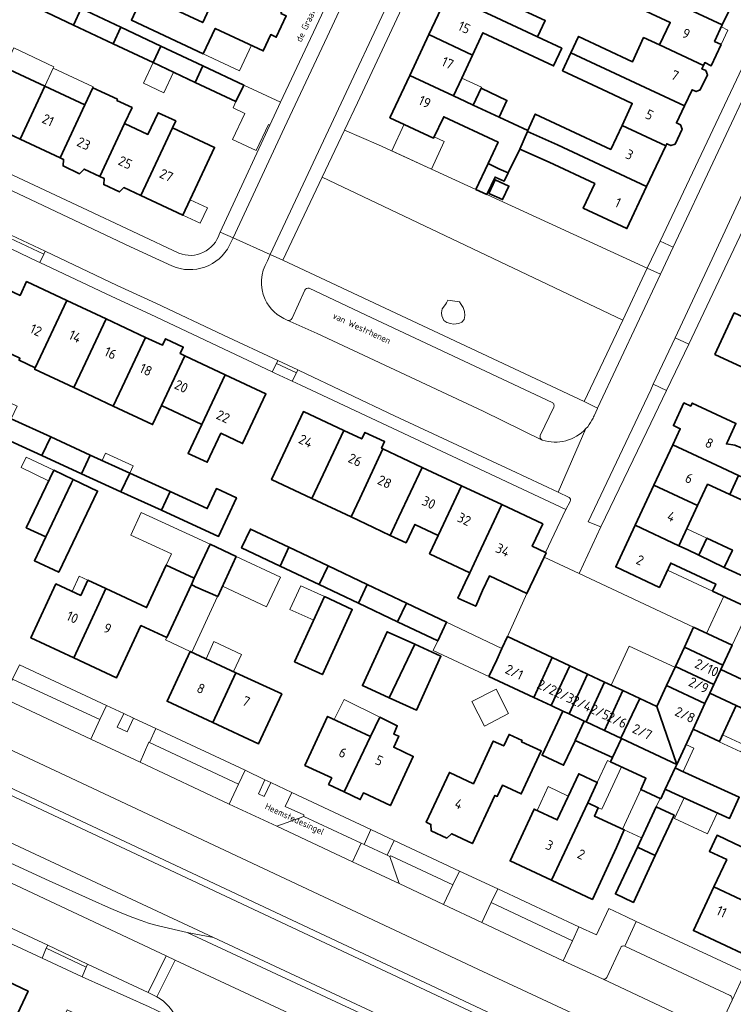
# Model space of a CAD drawing. Header units: metres. Extents: x 149984 to 156489, y 469398 to 478068.
# Tile 519 of 656: x 153853 to 153951, y 473719 to 473854. Entities that reach past the tile are written whole.
import ezdxf
from ezdxf.enums import TextEntityAlignment as Align

# ---------------------------------------------------------------- set-up
doc = ezdxf.new("R2010")
doc.units = ezdxf.units.M
doc.header["$LTSCALE"] = 0.75
for name, color, linetype, lineweight in [('B-WE-GR-BEPLANTING_CULTUUR_HEESTERS-GV', 252, 'Continuous', 18), ('B-WE-GR-BEPLANTING_CULTUUR_ROOS-GV', 252, 'Continuous', 18), ('B-WE-OG-BEBOUWING-GV', 6, 'Continuous', 35), ('B-WE-OG-BEBOUWING-T18', 1, 'Continuous', 18), ('B-WE-OG-BEBOUWING_LUIFEL-GV', 6, 'Continuous', 18), ('B-WE-OG-BEBOUWING_OVERBOUWING-GV', 6, 'Continuous', 18), ('B-WE-OG-TERREIN_BEGROEID-GV', 252, 'Continuous', 18), ('B-WE-OG-TERREIN_ERF-GV', 252, 'Continuous', 18), ('B-WE-OG-TERREIN_OEVER-GV', 252, 'Continuous', 18), ('B-WE-OG-TOPOGRAFIE-T18', 7, 'Continuous', 18), ('B-WE-OG-WATER-GV', 252, 'Continuous', 18), ('B-WE-VH-OPENVERHARDING_BETONELEMENT-GV', 252, 'Continuous', 18), ('B-WE-VH-OPENVERHARDING_BETONSTRAATSTEEN-GV', 252, 'Continuous', 18), ('B-WE-VH-OPENVERHARDING_STRAATBAKSTEEN-GV', 252, 'Continuous', 18), ('B-WE-VH-OPENVERHARDING_TEGEL-GV', 252, 'Continuous', 18)]:
    doc.layers.add(name, color=color, linetype=linetype, lineweight=lineweight)
doc.styles.add('NLCS-ISO-M500-T18', font='NLCS-ISO.ttf', dxfattribs={"height": 0.9})
doc.styles.add('NLCS-ISO-M750-T18', font='NLCS-ISO.ttf', dxfattribs={"height": 1.35})

msp = doc.modelspace()

# ---------------------------------------------------------------- linework, layer by layer
at = {"layer": 'B-WE-GR-BEPLANTING_CULTUUR_HEESTERS-GV', "flags": 128}
for points in [[(153894.341, 473832.556), (153935.63, 473812.9), (153939.014, 473820.065), (153916.962, 473830.189), (153915.463, 473830.877), (153902.07, 473837.02), (153897.409, 473839.027)], [(153882.825, 473749.117), (153870.591, 473754.864), (153870.509, 473754.918), (153869.299, 473752.153), (153881.568, 473746.388)], [(153912.275, 473735.295), (153903.748, 473739.3), (153903.643, 473739.192), (153904.907, 473735.458), (153911.019, 473732.582)], [(153916.275, 473730.112), (153927.461, 473724.864), (153928.725, 473727.611), (153917.554, 473732.851)]]:
    msp.add_lwpolyline(points, close=True, dxfattribs=at)
at = {"layer": 'B-WE-GR-BEPLANTING_CULTUUR_ROOS-GV', "flags": 128}
msp.add_lwpolyline([(153863.779, 473758.034), (153851.784, 473763.543), (153850.544, 473760.945), (153862.531, 473755.338)], close=True, dxfattribs=at)
at = {"layer": 'B-WE-OG-BEBOUWING-GV', "flags": 128}
for points in [[(153933.733, 473860.783), (153949.326, 473853.48), (153950.337, 473855.639), (153950.898, 473855.376), (153951.465, 473855.553), (153952.546, 473857.86), (153952.319, 473858.41), (153951.758, 473858.672), (153951.95, 473859.083), (153945.937, 473861.899), (153944.381, 473858.575), (153938.187, 473861.453), (153939.701, 473864.686), (153939.596, 473864.735), (153936.306, 473866.276)], [(153914.128, 473863.163), (153911.544, 473857.633), (153917.551, 473854.825), (153923.945, 473851.836), (153924.995, 473854.084), (153918.602, 473857.072), (153920.136, 473860.354)], [(153940.711, 473850.732), (153946.721, 473847.918), (153946.905, 473848.311), (153947.801, 473847.888), (153949.165, 473850.802), (153948.268, 473851.222), (153949.326, 473853.48), (153933.733, 473860.783), (153932.582, 473858.325), (153942.165, 473853.838)], [(153888.63, 473855.074), (153888.829, 473855.5), (153882.237, 473858.587), (153880.514, 473859.394), (153877.904, 473853.821), (153869.728, 473857.651), (153868.104, 473854.158), (153877.994, 473849.528), (153879.628, 473853.014), (153886.219, 473849.927), (153887.265, 473852.16), (153888.021, 473851.806), (153889.385, 473854.72)], [(153855.703, 473858.324), (153854.643, 473856.055), (153860.128, 473853.472), (153861.189, 473855.742)], [(153908.986, 473852.161), (153914.992, 473849.353), (153916.419, 473852.404), (153926.127, 473847.866), (153927.259, 473850.287), (153923.945, 473851.836), (153917.551, 473854.825), (153911.544, 473857.633)], [(153865.611, 473850.891), (153866.672, 473853.162), (153861.189, 473855.742), (153860.128, 473853.472)], [(153866.672, 473853.162), (153865.611, 473850.891), (153871.095, 473848.309), (153872.156, 473850.581)], [(153914.992, 473849.353), (153908.986, 473852.161), (153906.359, 473846.54), (153912.365, 473843.733), (153913.51, 473846.182)], [(153946.721, 473847.918), (153940.711, 473850.732), (153938.511, 473851.754), (153936.988, 473848.439), (153929.579, 473851.913), (153928.526, 473849.665), (153944.118, 473842.361), (153945.159, 473844.584), (153945.711, 473844.326), (153946.298, 473844.555), (153947.265, 473846.619), (153947.041, 473847.213), (153946.508, 473847.463)], [(153876.864, 473845.593), (153877.932, 473847.863), (153872.156, 473850.581), (153871.095, 473848.309)], [(153935.54, 473839.683), (153941.548, 473836.873), (153941.686, 473837.168), (153942.256, 473836.901), (153942.83, 473837.109), (153943.797, 473839.173), (153943.589, 473839.747), (153943.019, 473840.014), (153944.118, 473842.361), (153928.526, 473849.665), (153927.369, 473847.195), (153933.548, 473844.299), (153936.953, 473842.703)], [(153850.707, 473847.628), (153847.312, 473840.36), (153852.804, 473837.795), (153856.199, 473845.062)], [(153876.864, 473845.593), (153882.48, 473842.95), (153883.542, 473845.224), (153877.932, 473847.863)], [(153912.365, 473843.733), (153906.359, 473846.54), (153903.647, 473840.739), (153909.65, 473837.927), (153911.029, 473840.875), (153918.503, 473837.381), (153917.124, 473834.429), (153918.618, 473833.731), (153919.873, 473833.144), (153921.473, 473836.407), (153922.552, 473838.835), (153922.606, 473838.956), (153918.639, 473840.812), (153915.075, 473842.466), (153914.03, 473842.955)], [(153861.69, 473842.496), (153856.199, 473845.062), (153852.804, 473837.795), (153858.296, 473835.23)], [(153858.296, 473835.23), (153858.787, 473835), (153858.708, 473834.099), (153860.982, 473833.036), (153861.614, 473833.68), (153863.788, 473832.664), (153867.182, 473839.931), (153868.212, 473842.137), (153866.117, 473843.116), (153866.191, 473843.275), (153862.795, 473844.861), (153861.69, 473842.496)], [(153918.639, 473840.812), (153919.719, 473843.121), (153916.159, 473844.785), (153915.075, 473842.466)], [(153873.762, 473839.34), (153874.203, 473840.284), (153871.779, 473841.416), (153870.386, 473838.434), (153867.182, 473839.931), (153863.788, 473832.664), (153864.359, 473832.397), (153864.301, 473831.541), (153866.458, 473830.534), (153867.077, 473831.128), (153869.416, 473830.036), (153872.81, 473837.302)], [(153935.54, 473839.683), (153933.997, 473836.385), (153927.736, 473839.313), (153923.62, 473841.238), (153922.606, 473838.956), (153922.552, 473838.835), (153926.659, 473837.01), (153938.925, 473831.273), (153941.548, 473836.873)], [(153869.416, 473830.036), (153875.186, 473827.34), (153879.533, 473836.644), (153873.762, 473839.34), (153872.81, 473837.302)], [(153921.473, 473836.407), (153925.533, 473834.603), (153931.791, 473831.675), (153930.21, 473828.297), (153936.214, 473825.486), (153938.925, 473831.273), (153926.659, 473837.01), (153922.552, 473838.835)], [(153917.124, 473834.429), (153915.463, 473830.877), (153916.962, 473830.189), (153918.082, 473832.584), (153919.339, 473831.998), (153919.873, 473833.144), (153918.618, 473833.731)], [(153917.252, 473830.34), (153919.12, 473829.472), (153919.989, 473831.34), (153918.121, 473832.208)], [(153859.248, 473815.619), (153853.713, 473818.219), (153852.815, 473816.307), (153850.279, 473817.498), (153848.288, 473813.215), (153848.006, 473812.609), (153850.522, 473811.427), (153850.503, 473811.386), (153849.493, 473809.236), (153852.794, 473807.685), (153852.661, 473807.402), (153854.897, 473806.353)], [(153861.44, 473806.253), (153864.648, 473813.082), (153859.248, 473815.619), (153854.897, 473806.353), (153854.811, 473806.17), (153860.21, 473803.635)], [(153964.262, 473807.587), (153956.983, 473811.097), (153950.968, 473813.902), (153948.309, 473808.205), (153954.325, 473805.396), (153957.57, 473804.01), (153959.055, 473807.487), (153963.294, 473805.511)], [(153864.648, 473813.082), (153861.44, 473806.253), (153860.21, 473803.635), (153865.61, 473801.098), (153866.841, 473803.719), (153870.048, 473810.546)], [(153872.242, 473801.184), (153875.448, 473808.009), (153874.814, 473808.307), (153875.24, 473809.212), (153872.796, 473810.36), (153872.371, 473809.455), (153870.048, 473810.546), (153866.841, 473803.719), (153865.61, 473801.098), (153871.01, 473798.561)], [(153877.778, 473798.586), (153880.983, 473805.409), (153875.448, 473808.009), (153872.242, 473801.184)], [(153880.983, 473805.409), (153877.778, 473798.586), (153875.909, 473794.603), (153878.534, 473793.371), (153880.404, 473797.354), (153883.391, 473795.952), (153886.594, 473802.773)], [(153942.502, 473795.765), (153948.518, 473792.957), (153951.54, 473791.554), (153955.199, 473789.911), (153956.525, 473792.864), (153953.194, 473794.419), (153952.627, 473794.954), (153951.894, 473795.365), (153951.027, 473795.706), (153949.887, 473795.889), (153950.035, 473796.205), (153951.204, 473798.709), (153945.187, 473801.517), (153944.988, 473801.091), (153944.055, 473801.527), (153942.6, 473798.41), (153943.533, 473797.974)], [(153893.267, 473789.184), (153894.091, 473790.937), (153897.291, 473797.748), (153891.761, 473800.346), (153888.561, 473793.535), (153887.368, 473790.995), (153892.898, 473788.397)], [(153851.567, 473799.349), (153850.387, 473796.769), (153855.818, 473794.285), (153857.024, 473796.852)], [(153893.267, 473789.184), (153892.898, 473788.397), (153898.293, 473785.863), (153899.486, 473788.402), (153902.686, 473795.214), (153902.487, 473795.308), (153902.912, 473796.213), (153900.197, 473797.489), (153899.771, 473796.583), (153897.291, 473797.748), (153894.091, 473790.937)], [(153861.244, 473791.803), (153862.45, 473794.371), (153857.024, 473796.852), (153855.818, 473794.285)], [(153948.518, 473792.957), (153942.502, 473795.765), (153939.921, 473790.236), (153945.936, 473787.428), (153947.299, 473790.348), (153950.378, 473788.966), (153951.54, 473791.554)], [(153867.876, 473791.889), (153862.45, 473794.371), (153861.244, 473791.803), (153866.67, 473789.321)], [(153908.081, 473792.68), (153902.686, 473795.214), (153899.486, 473788.402), (153898.293, 473785.863), (153901.393, 473784.407), (153903.687, 473783.329), (153904.88, 473785.868)], [(153860.102, 473791.014), (153857.431, 473792.289), (153853.657, 473784.384), (153856.327, 473783.109), (153859.826, 473790.437)], [(153867.876, 473791.889), (153866.67, 473789.321), (153872.231, 473786.777), (153873.437, 473789.345)], [(153910.275, 473783.333), (153913.476, 473790.146), (153908.081, 473792.68), (153904.88, 473785.868), (153903.687, 473783.329), (153905.872, 473782.303), (153907.064, 473784.842)], [(153856.327, 473783.109), (153854.771, 473779.851), (153858.125, 473778.249), (153863.455, 473789.412), (153860.102, 473791.014), (153859.826, 473790.437)], [(153955.199, 473789.911), (153951.54, 473791.554), (153950.378, 473788.966), (153953.974, 473787.287), (153956.979, 473785.883), (153958.205, 473788.508)], [(153873.437, 473789.345), (153872.231, 473786.777), (153880.101, 473783.178), (153882.533, 473788.495), (153879.795, 473789.748), (153878.543, 473787.01)], [(153913.476, 473790.146), (153910.275, 473783.333), (153909.082, 473780.795), (153914.612, 473778.196), (153915.805, 473780.735), (153919.006, 473787.549)], [(153937.344, 473784.715), (153943.358, 473781.908), (153945.936, 473787.428), (153939.921, 473790.236)], [(153925.027, 473780.965), (153923.198, 473781.823), (153924.643, 473784.901), (153919.006, 473787.549), (153915.805, 473780.735), (153914.612, 473778.196), (153913.981, 473776.853), (153912.995, 473774.713), (153915.426, 473773.593), (153916.352, 473775.74), (153917.303, 473777.764), (153922.472, 473775.337), (153924.818, 473780.333), (153925.099, 473780.931)], [(153888.534, 473779.108), (153889.744, 473781.684), (153884.466, 473784.186), (153883.247, 473781.614)], [(153943.358, 473781.908), (153937.344, 473784.715), (153934.672, 473778.992), (153940.688, 473776.183), (153942.244, 473779.517), (153948.424, 473776.633), (153947.976, 473775.673), (153953.032, 473773.314), (153954, 473775.36), (153954.583, 473776.61), (153949.598, 473778.934), (153946.089, 473780.627), (153944.481, 473781.381)], [(153947.175, 473782.943), (153946.089, 473780.627), (153949.598, 473778.934), (153950.701, 473781.299)], [(153876.355, 473776.598), (153876.913, 473776.268), (153879.965, 473774.92), (153882.522, 473780.419), (153878.914, 473782.097), (153876.754, 473777.453)], [(153889.744, 473781.684), (153888.534, 473779.108), (153893.921, 473776.555), (153895.13, 473779.13)], [(153860.184, 473766.498), (153866.081, 473763.756), (153869.421, 473770.937), (153872.957, 473769.292), (153876.355, 473776.598), (153876.754, 473777.453), (153872.9, 473779.245), (153870.184, 473773.406), (153864.587, 473776.009), (153863.635, 473773.918)], [(153895.13, 473779.13), (153893.921, 473776.555), (153899.305, 473774.002), (153900.515, 473776.577)], [(153861.144, 473775.079), (153857.74, 473776.665), (153854.287, 473769.241), (153860.184, 473766.498), (153863.635, 473773.918), (153864.587, 473776.009), (153862.114, 473777.16)], [(153905.901, 473774.024), (153900.515, 473776.577), (153899.305, 473774.002), (153904.691, 473771.448)], [(153890.537, 473765.935), (153894.351, 473764.185), (153898.467, 473773.158), (153894.653, 473774.907)], [(153905.901, 473774.024), (153904.691, 473771.448), (153910.212, 473768.831), (153911.422, 473771.407)], [(153903.545, 473760.998), (153907.043, 473768.357), (153903.244, 473770.089), (153899.863, 473762.677)], [(153949.393, 473765.49), (153950.659, 473768.217), (153945.359, 473770.691), (153944.106, 473767.983)], [(153923.411, 473761.052), (153925.928, 473766.538), (153919.786, 473769.409), (153919.04, 473767.796), (153918.317, 473766.233), (153917.243, 473763.942)], [(153879.299, 473757.608), (153882.483, 473764.453), (153876.2, 473767.374), (153873.017, 473760.53)], [(153907.043, 473768.357), (153903.545, 473760.998), (153907.276, 473759.297), (153910.656, 473766.709)], [(153944.106, 473767.983), (153942.876, 473765.325), (153948.16, 473762.833), (153949.107, 473764.873), (153949.393, 473765.49)], [(153925.928, 473766.538), (153923.411, 473761.052), (153925.817, 473759.924), (153928.347, 473765.407)], [(153927.399, 473759.183), (153928.256, 473758.781), (153930.787, 473764.266), (153928.347, 473765.407), (153925.817, 473759.924)], [(153942.876, 473765.325), (153941.661, 473762.7), (153946.943, 473760.21), (153947.6, 473761.627), (153948.16, 473762.833)], [(153949.107, 473764.873), (153948.16, 473762.833), (153947.6, 473761.627), (153951.224, 473759.946), (153954.94, 473758.222), (153956.446, 473761.468)], [(153879.299, 473757.608), (153885.581, 473754.686), (153888.765, 473761.531), (153882.483, 473764.453)], [(153930.343, 473757.803), (153930.61, 473757.678), (153933.142, 473763.166), (153930.787, 473764.266), (153928.256, 473758.781)], [(153930.61, 473757.678), (153933.116, 473756.504), (153935.65, 473761.993), (153933.142, 473763.166)], [(153935.362, 473755.451), (153935.367, 473755.449), (153935.394, 473755.436), (153937.983, 473760.903), (153935.65, 473761.993), (153933.116, 473756.504)], [(153940.323, 473759.809), (153943.06, 473751.844), (153945.308, 473756.688), (153946.943, 473760.21), (153941.661, 473762.7)], [(153940.323, 473759.809), (153937.983, 473760.903), (153935.394, 473755.436), (153935.449, 473755.41), (153943.06, 473751.844)], [(153947.6, 473761.627), (153946.943, 473760.21), (153945.308, 473756.688), (153946.108, 473756.313), (153948.926, 473754.992), (153951.224, 473759.946)], [(153928.256, 473758.781), (153927.399, 473759.183), (153924.553, 473753.108), (153927.497, 473751.728), (153929.077, 473755.1), (153929.099, 473755.148), (153930.343, 473757.803)], [(153900.964, 473755.697), (153895.075, 473758.44), (153891.962, 473751.718), (153895.642, 473749.982), (153895.22, 473749.088), (153897.343, 473748.079)], [(153900.964, 473755.697), (153897.343, 473748.079), (153899.567, 473747.022), (153899.994, 473747.926), (153903.706, 473746.187), (153906.852, 473752.954), (153904.165, 473754.206), (153904.844, 473755.735), (153904.183, 473755.998), (153904.644, 473757.157), (153902.26, 473758.33)], [(153933.116, 473756.504), (153930.61, 473757.678), (153930.343, 473757.803), (153929.099, 473755.148), (153934.249, 473752.79), (153935.449, 473755.41), (153935.394, 473755.436), (153935.367, 473755.449), (153935.362, 473755.451)], [(153915.127, 473749.198), (153911.815, 473750.735), (153908.639, 473743.903), (153909.281, 473743.606), (153909.295, 473742.721), (153911.45, 473741.723), (153912.106, 473742.297), (153912.134, 473742.284), (153914.986, 473740.963), (153918.069, 473747.596), (153918.396, 473747.443), (153919.108, 473748.982), (153921.694, 473747.784), (153924.435, 473753.7), (153921.713, 473754.961), (153921.798, 473755.145), (153920.023, 473755.968), (153919.286, 473754.379), (153917.842, 473755.048)], [(153943.06, 473751.844), (153935.449, 473755.41), (153934.249, 473752.79), (153933.974, 473752.19), (153938.834, 473749.934), (153938.122, 473748.4), (153940.87, 473747.125), (153941.484, 473748.449), (153942.835, 473751.359)], [(153942.835, 473751.359), (153941.484, 473748.449), (153942.357, 473748.051), (153950.323, 473744.419), (153951.651, 473747.333), (153943.685, 473750.964)], [(153925.838, 473735.918), (153930.832, 473746.572), (153932.138, 473749.383), (153929.581, 473750.571), (153926.631, 473744.223), (153923.457, 473745.698), (153920.15, 473738.584)], [(153930.832, 473746.572), (153925.838, 473735.918), (153931.46, 473733.283), (153934.775, 473740.413), (153935.855, 473742.855), (153931.748, 473744.747), (153932.283, 473745.898)], [(153937.652, 473740.493), (153940.108, 473739.339), (153942.687, 473744.884), (153940.234, 473746.034)], [(153957.162, 473734.911), (153958.386, 473737.52), (153950.979, 473740.995), (153948.602, 473742.12), (153947.545, 473739.887), (153949.928, 473738.759), (153948.166, 473735.011), (153955.576, 473731.529), (153955.923, 473732.27), (153956.781, 473731.867), (153958.02, 473734.509)], [(153937.652, 473740.493), (153934.643, 473734.035), (153937.039, 473732.912), (153937.105, 473732.881), (153940.108, 473739.339)], [(153955.576, 473731.529), (153948.166, 473735.011), (153945.348, 473729.015), (153952.765, 473725.537), (153953.333, 473726.748), (153954.318, 473728.848)], [(153851.756, 473709.267), (153853.262, 473712.572), (153850.667, 473713.754), (153853.912, 473720.689), (153847.518, 473723.681), (153843.926, 473715.977), (153850.314, 473712.999), (153849.875, 473712.061), (153849.261, 473712.338), (153845.334, 473703.628), (153848.571, 473702.168)]]:
    msp.add_lwpolyline(points, close=True, dxfattribs=at)
at = {"layer": 'B-WE-OG-BEBOUWING_LUIFEL-GV', "flags": 128}
for points in [[(153884.601, 473850.685), (153879.628, 473853.014), (153877.994, 473849.528), (153882.966, 473847.197)], [(153949.165, 473850.802), (153950.086, 473852.769), (153949.2, 473853.211), (153948.268, 473851.222)], [(153856.199, 473845.062), (153857.371, 473847.561), (153857.455, 473847.739), (153851.951, 473850.32), (153850.707, 473847.628)], [(153857.371, 473847.561), (153856.199, 473845.062), (153861.69, 473842.496), (153862.742, 473844.748), (153862.859, 473844.998)], [(153871.095, 473848.309), (153869.764, 473845.481), (153872.544, 473844.172), (153873.875, 473847)], [(153916.159, 473844.785), (153916.22, 473844.915), (153913.51, 473846.182), (153912.365, 473843.733), (153914.03, 473842.955), (153915.075, 473842.466)], [(153888.59, 473842.867), (153883.542, 473845.224), (153882.48, 473842.95), (153882.073, 473842.078), (153883.701, 473841.318), (153882.024, 473837.726), (153885.259, 473836.215), (153886.936, 473839.807), (153887.125, 473839.719)], [(153911.103, 473837.446), (153909.727, 473838.09), (153909.651, 473837.927), (153905.596, 473839.826), (153903.919, 473836.172), (153909.343, 473833.682)], [(153875.186, 473827.34), (153877.575, 473826.224), (153878.568, 473828.35), (153876.18, 473829.466)], [(153867.876, 473791.889), (153868.336, 473792.894), (153864.54, 473794.63), (153864.081, 473793.625)], [(153857.431, 473792.289), (153853.65, 473794.088), (153852.962, 473792.647), (153856.638, 473790.892), (153856.741, 473790.843)], [(153878.913, 473782.097), (153869.463, 473786.492), (153868.015, 473783.379), (153873.612, 473780.776), (153872.9, 473779.245), (153876.753, 473777.453)], [(153947.175, 473782.943), (153944.44, 473784.225), (153943.358, 473781.908), (153946.089, 473780.627)], [(153888.595, 473777.594), (153882.522, 473780.419), (153880.624, 473776.338), (153886.697, 473773.513)], [(153942.244, 473779.517), (153941.796, 473778.557), (153947.976, 473775.673), (153948.424, 473776.633)], [(153862.114, 473777.16), (153860.943, 473777.706), (153859.973, 473775.625), (153861.144, 473775.079)], [(153879.964, 473774.92), (153876.356, 473776.598), (153872.957, 473769.292), (153872.8, 473768.955), (153876.2, 473767.374), (153876.41, 473767.276)], [(153894.653, 473774.907), (153891.398, 473776.4), (153889.904, 473773.145), (153893.16, 473771.652)], [(153952.879, 473772.986), (153953.032, 473773.314), (153949.51, 473774.957), (153947.132, 473769.863), (153950.659, 473768.217), (153951.764, 473770.596)], [(153919.04, 473767.796), (153911.422, 473771.407), (153910.212, 473768.831), (153909.595, 473767.508), (153917.243, 473763.942)], [(153883.245, 473766.967), (153879.459, 473768.727), (153878.363, 473766.368), (153882.149, 473764.608)], [(153902.26, 473758.33), (153897.333, 473760.755), (153895.984, 473758.016), (153900.964, 473755.697)], [(153948.903, 473754.943), (153951.882, 473753.561), (153952.338, 473754.544), (153949.359, 473755.926)], [(153945.418, 473754.061), (153944.324, 473754.567), (153943.06, 473751.844), (153942.835, 473751.359), (153943.934, 473750.851)], [(153930.832, 473746.572), (153932.283, 473745.898), (153932.754, 473745.679), (153935.458, 473751.501), (153933.974, 473752.19), (153933.535, 473752.394), (153932.138, 473749.383)], [(153928.155, 473747.503), (153925.385, 473748.79), (153923.86, 473745.51), (153926.631, 473744.223)], [(153940.234, 473746.034), (153940.763, 473747.175), (153938.122, 473748.4), (153935.618, 473742.964), (153935.855, 473742.855), (153938.236, 473741.746)], [(153948.607, 473745.15), (153944.091, 473747.246), (153942.775, 473744.411), (153947.291, 473742.315)]]:
    msp.add_lwpolyline(points, close=True, dxfattribs=at)
at = {"layer": 'B-WE-OG-BEBOUWING_OVERBOUWING-GV', "flags": 128}
for points in [[(153942.816, 473765.195), (153936.526, 473768.107), (153934.044, 473762.744), (153935.65, 473761.993), (153937.983, 473760.903), (153940.323, 473759.809), (153941.661, 473762.7)], [(153918.228, 473762.198), (153914.9, 473760.479), (153916.633, 473757.124), (153919.96, 473758.843)]]:
    msp.add_lwpolyline(points, close=True, dxfattribs=at)
at = {"layer": 'B-WE-OG-TERREIN_BEGROEID-GV', "flags": 128}
for points in [[(153888.942, 473821.171), (153930.358, 473801.741), (153935.63, 473812.9), (153894.341, 473832.556)], [(153911.6, 473815.656), (153913.213, 473815.44), (153913.428, 473815.059), (153913.708, 473814.666), (153913.911, 473814.094), (153913.924, 473813.548), (153913.822, 473813.015), (153913.517, 473812.647), (153913.124, 473812.469), (153912.4, 473812.38), (153911.968, 473812.431), (153911.447, 473812.57), (153911.041, 473812.862), (153910.787, 473813.523), (153910.711, 473813.916), (153910.825, 473814.463), (153911.269, 473815.047), (153911.435, 473815.313)], [(153913.213, 473815.44), (153911.6, 473815.656), (153911.435, 473815.313), (153911.269, 473815.047), (153910.825, 473814.463), (153910.711, 473813.916), (153910.787, 473813.523), (153911.041, 473812.862), (153911.447, 473812.57), (153911.968, 473812.431), (153912.4, 473812.38), (153913.124, 473812.469), (153913.517, 473812.647), (153913.822, 473813.015), (153913.924, 473813.548), (153913.911, 473814.094), (153913.708, 473814.666), (153913.428, 473815.059)]]:
    msp.add_lwpolyline(points, close=True, dxfattribs=at)
for points in [[(153698.572, 473819.759), (153698.253, 473819.302), (153700.177, 473818.327), (153701, 473817.91), (153701.412, 473818.723), (153708.58, 473815.47), (153797.91, 473773.83), (153799.3, 473773.12), (153935.22, 473709.28), (153945.136, 473704.547), (153944.77, 473703.72), (153945.368, 473703.457), (153946.784, 473702.834), (153949.235, 473708.039), (153949.352, 473707.949)], [(153949.143, 473708.551), (153947.701, 473709.266), (153946.474, 473709.872), (153943.092, 473711.539), (153938.194, 473713.202), (153915.731, 473723.719), (153859.035, 473750.339), (153843.153, 473757.766)], [(153919.28, 473708.43), (153875.794, 473728.75), (153872, 473729.598), (153871.261, 473729.793), (153870.441, 473730.041), (153869.472, 473730.374), (153868.284, 473730.824), (153866.808, 473731.421), (153864.977, 473732.197), (153862.721, 473733.182), (153856.786, 473735.849), (153849.089, 473739.372)], [(153848.446, 473736.991), (153872.9, 473725.535), (153874.122, 473724.962), (153890.545, 473717.266)]]:
    msp.add_lwpolyline(points, dxfattribs=at)
at = {"layer": 'B-WE-OG-TERREIN_ERF-GV', "flags": 128}
for points in [[(153880.204, 473824.812), (153880.297, 473825.022), (153888.58, 473842.85), (153906.297, 473880.445), (153906.208, 473880.483), (153907.137, 473882.476), (153907.107, 473884.782), (153907.094, 473885.79), (153906.15, 473886.25), (153905.784, 473886.427), (153902.457, 473888.039), (153891.062, 473893.247), (153890.053, 473891.103)], [(153914.768, 473876.094), (153899.2, 473842.8), (153897.409, 473839.027), (153902.07, 473837.02), (153915.463, 473830.877), (153917.124, 473834.429), (153918.503, 473837.381), (153911.029, 473840.875), (153909.65, 473837.927), (153903.647, 473840.739), (153906.359, 473846.54), (153908.986, 473852.161), (153911.544, 473857.633)], [(153889.385, 473854.72), (153888.021, 473851.806), (153887.265, 473852.16), (153886.219, 473849.927), (153879.628, 473853.014), (153877.994, 473849.528), (153868.104, 473854.158), (153869.728, 473857.651), (153877.904, 473853.821), (153880.514, 473859.394)], [(153918.602, 473857.072), (153924.995, 473854.084), (153923.945, 473851.836), (153927.259, 473850.287), (153926.127, 473847.866), (153916.419, 473852.404), (153914.992, 473849.353), (153913.51, 473846.182), (153912.365, 473843.733), (153914.03, 473842.955), (153915.075, 473842.466), (153916.159, 473844.785), (153919.719, 473843.121), (153918.639, 473840.812), (153922.606, 473838.956), (153923.62, 473841.238), (153927.736, 473839.313), (153933.997, 473836.385), (153935.54, 473839.683), (153936.953, 473842.703), (153933.548, 473844.299), (153927.369, 473847.195), (153928.526, 473849.665), (153929.579, 473851.913), (153936.988, 473848.439), (153938.511, 473851.754), (153940.711, 473850.732), (153942.165, 473853.838), (153932.582, 473858.325)], [(153950.337, 473855.639), (153949.326, 473853.48), (153948.268, 473851.222), (153949.165, 473850.802), (153947.801, 473847.888), (153946.905, 473848.311), (153946.721, 473847.918), (153946.508, 473847.463), (153947.041, 473847.213), (153947.265, 473846.619), (153946.298, 473844.555), (153945.711, 473844.326), (153945.159, 473844.584), (153944.118, 473842.361), (153943.019, 473840.014), (153943.589, 473839.747), (153943.797, 473839.173), (153942.83, 473837.109), (153942.256, 473836.901), (153941.686, 473837.168), (153941.548, 473836.873), (153938.925, 473831.273), (153936.214, 473825.486), (153930.21, 473828.297), (153931.791, 473831.675), (153925.533, 473834.603), (153921.473, 473836.407), (153919.873, 473833.144), (153919.339, 473831.998), (153918.082, 473832.584), (153916.962, 473830.189), (153939.014, 473820.065), (153940.769, 473823.778), (153956.48, 473857.01)], [(153861.189, 473855.742), (153866.672, 473853.162), (153872.156, 473850.581), (153877.932, 473847.863), (153883.542, 473845.224), (153882.48, 473842.95), (153876.864, 473845.593), (153871.095, 473848.309), (153865.611, 473850.891), (153860.128, 473853.472), (153854.643, 473856.055)], [(153850.707, 473847.628), (153856.199, 473845.062), (153861.69, 473842.496), (153862.795, 473844.861), (153866.191, 473843.275), (153866.117, 473843.116), (153868.212, 473842.137), (153867.182, 473839.931), (153870.386, 473838.434), (153871.779, 473841.416), (153874.203, 473840.284), (153873.762, 473839.34), (153879.533, 473836.644), (153875.186, 473827.34), (153869.416, 473830.036), (153867.077, 473831.128), (153866.458, 473830.534), (153864.301, 473831.541), (153864.359, 473832.397), (153863.788, 473832.664), (153861.614, 473833.68), (153860.982, 473833.036), (153858.708, 473834.099), (153858.787, 473835), (153858.296, 473835.23), (153852.804, 473837.795), (153847.312, 473840.36)], [(153837.851, 473839.276), (153845.22, 473835.926), (153860.608, 473828.701), (153869.011, 473824.773), (153874.65, 473822.109)], [(153951.73, 473824.42), (153944.74, 473809.6), (153941.666, 473803.235), (153938.95, 473797.61), (153932.65, 473784.5), (153929.64, 473778.07), (153945.359, 473770.691), (153950.659, 473768.217), (153949.393, 473765.49), (153949.107, 473764.873), (153956.446, 473761.468)], [(153951.224, 473759.946), (153948.926, 473754.992), (153946.108, 473756.313), (153945.308, 473756.688), (153943.06, 473751.844), (153942.835, 473751.359), (153943.685, 473750.964), (153951.651, 473747.333), (153950.323, 473744.419), (153942.357, 473748.051), (153941.484, 473748.449), (153940.87, 473747.125), (153938.122, 473748.4), (153938.834, 473749.934), (153933.974, 473752.19), (153934.249, 473752.79), (153929.099, 473755.148), (153929.077, 473755.1), (153927.497, 473751.728), (153924.553, 473753.108), (153927.399, 473759.183), (153925.817, 473759.924), (153923.411, 473761.052), (153917.243, 473763.942), (153918.317, 473766.233), (153919.04, 473767.796), (153919.786, 473769.409), (153922.472, 473775.337), (153917.303, 473777.764), (153916.352, 473775.74), (153915.426, 473773.593), (153912.995, 473774.713), (153913.981, 473776.853), (153914.612, 473778.196), (153909.082, 473780.795), (153910.275, 473783.333), (153907.064, 473784.842), (153905.872, 473782.303), (153903.687, 473783.329), (153901.393, 473784.407), (153898.293, 473785.863), (153892.898, 473788.397), (153887.368, 473790.995), (153888.561, 473793.535), (153891.761, 473800.346), (153897.291, 473797.748), (153899.771, 473796.583), (153900.197, 473797.489), (153902.912, 473796.213), (153902.487, 473795.308), (153902.686, 473795.214), (153908.081, 473792.68), (153913.476, 473790.146), (153919.006, 473787.549), (153924.643, 473784.901), (153923.198, 473781.823), (153925.027, 473780.965), (153927.83, 473786.871), (153891.376, 473803.988), (153890.214, 473804.528), (153887.816, 473805.639), (153887.475, 473805.797), (153870.687, 473813.736), (153865.431, 473816.161), (153855.533, 473820.835), (153855.21, 473820.988), (153852.803, 473822.124), (153849.075, 473823.884)], [(153850.279, 473817.498), (153852.815, 473816.307), (153853.713, 473818.219), (153859.248, 473815.619), (153864.648, 473813.082), (153870.048, 473810.546), (153872.371, 473809.455), (153872.796, 473810.36), (153875.24, 473809.212), (153874.814, 473808.307), (153875.448, 473808.009), (153880.983, 473805.409), (153886.594, 473802.773), (153883.391, 473795.952), (153880.404, 473797.354), (153878.534, 473793.371), (153875.909, 473794.603), (153877.778, 473798.586), (153872.242, 473801.184), (153871.01, 473798.561), (153865.61, 473801.098), (153860.21, 473803.635), (153854.811, 473806.17), (153854.897, 473806.353), (153852.661, 473807.402), (153852.794, 473807.685), (153849.493, 473809.236)], [(153954.325, 473805.396), (153948.309, 473808.205), (153950.968, 473813.902)], [(153953.032, 473773.314), (153947.976, 473775.673), (153948.424, 473776.633), (153942.244, 473779.517), (153940.688, 473776.183), (153934.672, 473778.992), (153937.344, 473784.715), (153939.921, 473790.236), (153942.502, 473795.765), (153943.533, 473797.974), (153942.6, 473798.41), (153944.055, 473801.527), (153944.988, 473801.091), (153945.187, 473801.517), (153951.204, 473798.709), (153950.035, 473796.205), (153949.887, 473795.889), (153951.027, 473795.706)], [(153953.974, 473787.287), (153950.378, 473788.966), (153947.299, 473790.348), (153945.936, 473787.428), (153943.358, 473781.908), (153944.481, 473781.381), (153946.089, 473780.627), (153947.175, 473782.943), (153950.701, 473781.299), (153949.598, 473778.934), (153954.583, 473776.61)], [(153870.54, 473718.533), (153861.323, 473722.669), (153855.862, 473725.201), (153842.905, 473731.21), (153838.17, 473733.406), (153825.143, 473739.519), (153819.954, 473741.951), (153807.611, 473747.785), (153802.079, 473750.309), (153789.713, 473756.151), (153783.996, 473758.904), (153771.33, 473764.89)], [(153852.707, 473765.536), (153864.685, 473759.935), (153867.052, 473758.833), (153868.399, 473758.211), (153871.449, 473756.783), (153883.726, 473751.037), (153886.455, 473749.743), (153887.286, 473749.338), (153890.167, 473748.006), (153901.021, 473742.884), (153904.208, 473741.404), (153913.188, 473737.194), (153918.465, 473734.732), (153929.626, 473729.53), (153932.014, 473728.43), (153933.728, 473732.048), (153936.073, 473730.948), (153937.504, 473730.277), (153952.467, 473723.303)], [(153847.518, 473723.681), (153853.912, 473720.689), (153850.667, 473713.754), (153853.262, 473712.572), (153856.112, 473711.274), (153859.282, 473718.126), (153865.616, 473715.195), (153863.818, 473711.309), (153862.429, 473708.307), (153861.256, 473705.773), (153857.989, 473707.332), (153855.471, 473708.533), (153855.086, 473707.726), (153853.133, 473703.506), (153858.96, 473700.809), (153857.646, 473697.969), (153848.571, 473702.168)]]:
    msp.add_lwpolyline(points, dxfattribs=at)
for points in [[(153917.252, 473830.34), (153918.121, 473832.208), (153919.989, 473831.34), (153919.12, 473829.472)], [(153862.45, 473794.371), (153867.876, 473791.889), (153873.437, 473789.345), (153878.543, 473787.01), (153879.795, 473789.748), (153882.533, 473788.495), (153880.101, 473783.178), (153872.231, 473786.777), (153866.67, 473789.321), (153861.244, 473791.803), (153855.818, 473794.285), (153850.387, 473796.769), (153849.877, 473795.655), (153844.766, 473797.994), (153840.83, 473789.389), (153837.934, 473790.714), (153841.87, 473799.318), (153843.381, 473802.62), (153844.401, 473804.849), (153852.39, 473801.105), (153851.567, 473799.349), (153857.024, 473796.852)], [(153860.102, 473791.014), (153863.455, 473789.412), (153858.125, 473778.249), (153854.771, 473779.851), (153856.327, 473783.109), (153853.657, 473784.384), (153857.431, 473792.289)], [(153900.515, 473776.577), (153905.901, 473774.024), (153911.422, 473771.407), (153910.212, 473768.831), (153904.691, 473771.448), (153899.305, 473774.002), (153893.921, 473776.555), (153888.534, 473779.108), (153883.247, 473781.614), (153884.466, 473784.186), (153889.744, 473781.684), (153895.13, 473779.13)], [(153860.184, 473766.498), (153854.287, 473769.241), (153857.74, 473776.665), (153861.144, 473775.079), (153862.114, 473777.16), (153864.587, 473776.009), (153870.184, 473773.406), (153872.9, 473779.245), (153876.754, 473777.453), (153878.914, 473782.097), (153882.522, 473780.419), (153879.965, 473774.92), (153876.913, 473776.268), (153876.355, 473776.598), (153872.957, 473769.292), (153869.421, 473770.937), (153866.081, 473763.756)], [(153894.653, 473774.907), (153898.467, 473773.158), (153894.351, 473764.185), (153890.537, 473765.935)], [(153903.545, 473760.998), (153899.863, 473762.677), (153903.244, 473770.089), (153907.043, 473768.357), (153910.656, 473766.709), (153907.276, 473759.297)], [(153882.483, 473764.453), (153888.765, 473761.531), (153885.581, 473754.686), (153879.299, 473757.608), (153873.017, 473760.53), (153876.2, 473767.374)], [(153897.343, 473748.079), (153895.22, 473749.088), (153895.642, 473749.982), (153891.962, 473751.718), (153895.075, 473758.44), (153900.964, 473755.697), (153902.26, 473758.33), (153904.644, 473757.157), (153904.183, 473755.998), (153904.844, 473755.735), (153904.165, 473754.206), (153906.852, 473752.954), (153903.706, 473746.187), (153899.994, 473747.926), (153899.567, 473747.022)], [(153911.815, 473750.735), (153915.127, 473749.198), (153917.842, 473755.048), (153919.286, 473754.379), (153920.023, 473755.968), (153921.798, 473755.145), (153921.713, 473754.961), (153924.435, 473753.7), (153921.694, 473747.784), (153919.108, 473748.982), (153918.396, 473747.443), (153918.069, 473747.596), (153914.986, 473740.963), (153912.134, 473742.284), (153912.106, 473742.297), (153911.45, 473741.723), (153909.295, 473742.721), (153909.281, 473743.606), (153908.639, 473743.903)], [(153935.855, 473742.855), (153934.775, 473740.413), (153931.46, 473733.283), (153925.838, 473735.918), (153920.15, 473738.584), (153923.457, 473745.698), (153926.631, 473744.223), (153929.581, 473750.571), (153932.138, 473749.383), (153930.832, 473746.572), (153932.283, 473745.898), (153931.748, 473744.747)], [(153934.643, 473734.035), (153937.652, 473740.493), (153940.234, 473746.034), (153942.687, 473744.884), (153940.108, 473739.339), (153937.105, 473732.881), (153937.039, 473732.912)], [(153950.979, 473740.995), (153958.386, 473737.52), (153957.162, 473734.911), (153958.02, 473734.509), (153956.781, 473731.867), (153955.923, 473732.27), (153955.576, 473731.529), (153954.318, 473728.848), (153953.333, 473726.748), (153952.765, 473725.537), (153945.348, 473729.015), (153948.166, 473735.011), (153949.928, 473738.759), (153947.545, 473739.887), (153948.602, 473742.12)]]:
    msp.add_lwpolyline(points, close=True, dxfattribs=at)
at = {"layer": 'B-WE-OG-TERREIN_ERF-GV'}
msp.add_lwpolyline([(153874.65, 473822.109, 0.4405198), (153880.204, 473824.812)], format="xyb", dxfattribs=at)
at = {"layer": 'B-WE-OG-TERREIN_OEVER-GV', "flags": 128}
for points in [[(153701, 473817.91), (153708.58, 473814.47), (153797.91, 473772.83), (153799.3, 473772.12), (153935.22, 473708.28), (153944.77, 473703.72), (153945.136, 473704.547), (153935.22, 473709.28), (153799.3, 473773.12), (153797.91, 473773.83), (153708.58, 473815.47), (153701.412, 473818.723)], [(153879.374, 473728.077), (153875.794, 473728.75), (153919.28, 473708.43), (153942.58, 473697.89), (153945.368, 473703.457), (153944.77, 473703.72), (153942.58, 473698.89), (153919.28, 473709.43)]]:
    msp.add_lwpolyline(points, close=True, dxfattribs=at)
msp.add_lwpolyline([(153849.089, 473739.372), (153856.786, 473735.849), (153862.721, 473733.182), (153864.977, 473732.197), (153866.808, 473731.421), (153868.284, 473730.824), (153869.472, 473730.374), (153870.441, 473730.041), (153871.261, 473729.793), (153872, 473729.598), (153875.794, 473728.75), (153879.374, 473728.077), (153700.632, 473811.6)], dxfattribs=at)
at = {"layer": 'B-WE-OG-WATER-GV', "flags": 128}
msp.add_lwpolyline([(153698.47, 473812.61), (153700.632, 473811.6), (153879.374, 473728.077), (153919.28, 473709.43), (153942.58, 473698.89), (153944.77, 473703.72), (153935.22, 473708.28), (153799.3, 473772.12), (153797.91, 473772.83), (153708.58, 473814.47), (153701, 473817.91)], close=True, dxfattribs=at)
at = {"layer": 'B-WE-VH-OPENVERHARDING_BETONELEMENT-GV', "flags": 128}
for points in [[(153850.604, 473824.537), (153856.067, 473821.975), (153856.259, 473822.386), (153850.793, 473824.942), (153850.783, 473824.947)], [(153888.04, 473806.941), (153890.785, 473805.681), (153890.979, 473806.071), (153888.238, 473807.342)], [(153856.605, 473726.986), (153856.415, 473726.578), (153861.889, 473724), (153862.079, 473724.408)]]:
    msp.add_lwpolyline(points, close=True, dxfattribs=at)
at = {"layer": 'B-WE-VH-OPENVERHARDING_BETONSTRAATSTEEN-GV', "flags": 128}
for points in [[(153855.21, 473820.988), (153855.533, 473820.835), (153856.067, 473821.975), (153850.604, 473824.537), (153849.613, 473824.968), (153849.075, 473823.884), (153852.803, 473822.124)], [(153939.014, 473820.065), (153940.82, 473819.236), (153942.56, 473822.935), (153940.769, 473823.778)], [(153944.74, 473809.6), (153942.846, 473810.489), (153939.842, 473804.091), (153941.666, 473803.235)], [(153890.785, 473805.681), (153888.04, 473806.941), (153887.475, 473805.797), (153887.816, 473805.639), (153890.214, 473804.528)], [(153937.983, 473760.903), (153940.323, 473759.809), (153941.661, 473762.7), (153942.876, 473765.325), (153944.106, 473767.983), (153945.359, 473770.691), (153929.64, 473778.07), (153924.818, 473780.333), (153922.472, 473775.337), (153919.786, 473769.409), (153925.928, 473766.538), (153928.347, 473765.407), (153930.787, 473764.266), (153933.142, 473763.166), (153935.65, 473761.993)], [(153776.878, 473770.645), (153774.433, 473765.541), (153774.587, 473765.427), (153784.869, 473760.676), (153791.186, 473757.633), (153800.005, 473753.47), (153802.975, 473752.119), (153808.42, 473749.568), (153820.473, 473743.939), (153820.713, 473743.793), (153826.139, 473741.228), (153838.902, 473735.302), (153844.367, 473732.719), (153846.362, 473731.745), (153856.605, 473726.986), (153862.079, 473724.408), (153870.396, 473720.504), (153872.9, 473725.535), (153848.446, 473736.991), (153822.567, 473749.173), (153802.122, 473758.753)], [(153863.779, 473758.034), (153862.531, 473755.338), (153869.299, 473752.153), (153870.509, 473754.918), (153870.591, 473754.864), (153871.449, 473756.783), (153868.399, 473758.211), (153867.513, 473756.324), (153866.152, 473756.954), (153867.052, 473758.833), (153864.685, 473759.935)], [(153887.286, 473749.338), (153886.358, 473747.447), (153885.563, 473747.822), (153886.455, 473749.743), (153883.726, 473751.037), (153882.825, 473749.117), (153881.568, 473746.388), (153888.085, 473743.337), (153891.814, 473744.705), (153891.817, 473744.902), (153889.25, 473746.044), (153890.167, 473748.006)], [(153891.814, 473744.705), (153888.085, 473743.337), (153898.477, 473738.454), (153899.672, 473741.032)], [(153901.021, 473742.884), (153900.081, 473740.824), (153903.251, 473739.351), (153904.208, 473741.404)], [(153903.643, 473739.192), (153903.251, 473739.351), (153900.081, 473740.824), (153899.672, 473741.032), (153898.477, 473738.454), (153904.907, 473735.458)], [(153912.275, 473735.295), (153911.019, 473732.582), (153916.275, 473730.112), (153917.554, 473732.851), (153918.465, 473734.732), (153913.188, 473737.194)], [(153871.604, 473719.903), (153874.122, 473724.962), (153872.9, 473725.535), (153870.396, 473720.504)]]:
    msp.add_lwpolyline(points, close=True, dxfattribs=at)
for points in [[(153891.949, 473817.053), (153890.202, 473813.175)], [(153925.939, 473801.572), (153916.106, 473806.21), (153900.388, 473813.579), (153892.527, 473817.308)], [(153889.533, 473812.899), (153893.64, 473811.056), (153916.435, 473800.385), (153924.556, 473796.437)], [(153924.298, 473797.071), (153926.155, 473800.943)], [(153935.935, 473726.878), (153937.504, 473730.277), (153936.073, 473730.948), (153933.728, 473732.048), (153932.014, 473728.43), (153929.626, 473729.53), (153928.725, 473727.611)], [(153928.725, 473727.611), (153927.461, 473724.864), (153932.837, 473722.355)], [(153950.389, 473720.102), (153935.935, 473726.878)], [(153935.335, 473726.61), (153933.445, 473722.58)], [(153933.445, 473722.58), (153935.335, 473726.61)], [(153887.075, 473712.552), (153888.095, 473712.098), (153890.545, 473717.266), (153874.122, 473724.962), (153871.604, 473719.903)], [(153932.837, 473722.355), (153940.835, 473718.609), (153948.588, 473714.946), (153950.662, 473719.43)]]:
    msp.add_lwpolyline(points, dxfattribs=at)
at = {"layer": 'B-WE-VH-OPENVERHARDING_BETONSTRAATSTEEN-GV'}
for points in [[(153892.527, 473817.308, 0.3514931), (153891.949, 473817.053)], [(153890.202, 473813.175, -0.3797822), (153889.533, 473812.899)], [(153926.155, 473800.943, 0.4550748), (153925.939, 473801.572)], [(153924.556, 473796.437, -0.3814396), (153924.298, 473797.071)], [(153935.935, 473726.878, 0.4128538), (153935.335, 473726.61)], [(153935.335, 473726.61, -0.4128538), (153935.935, 473726.878)], [(153933.445, 473722.58, -0.3831031), (153932.837, 473722.355)], [(153932.837, 473722.355, 0.3831031), (153933.445, 473722.58)], [(153871.604, 473719.903, -0.1783527), (153874.376, 473716.709)], [(153950.662, 473719.43, 0.3438311), (153950.389, 473720.102)]]:
    msp.add_lwpolyline(points, format="xyb", dxfattribs=at)
at = {"layer": 'B-WE-VH-OPENVERHARDING_STRAATBAKSTEEN-GV', "flags": 128}
for points in [[(153898.678, 473859.732), (153895, 473851.85), (153889.17, 473839.37), (153882.09, 473824.223), (153887.2, 473821.947), (153912.966, 473876.938)], [(153928.417, 473788.003), (153927.83, 473786.871), (153925.027, 473780.965), (153925.099, 473780.931), (153924.818, 473780.333), (153929.64, 473778.07), (153932.65, 473784.5), (153930.87, 473785.21), (153939.48, 473803.32), (153939.842, 473804.091), (153942.846, 473810.489), (153947.94, 473821.34), (153954.737, 473836.046), (153956.01, 473838.8), (153962.545, 473852.441), (153962.587, 473852.528), (153962.56, 473852.54), (153957.452, 473854.921), (153954.2, 473847.68), (153942.56, 473822.935), (153940.82, 473819.236), (153932.148, 473800.802), (153932.179, 473800.786), (153931.698, 473799.761)], [(153873.679, 473820.358), (153867.995, 473822.983), (153844.803, 473833.928), (153836.629, 473837.727)], [(153836.036, 473831.887), (153836.27, 473831.802), (153843.297, 473828.468), (153850.783, 473824.947), (153850.793, 473824.942), (153856.259, 473822.386), (153866.154, 473817.672), (153871.445, 473815.248), (153880.762, 473810.84), (153888.238, 473807.342), (153890.979, 473806.071), (153891.144, 473805.98), (153904.291, 473799.758), (153920.321, 473792.279), (153926.742, 473789.251), (153930.587, 473798.001)], [(153886.801, 473821.056), (153887.2, 473821.947), (153882.09, 473824.223), (153881.608, 473823.203)], [(153924.572, 473796.43), (153924.559, 473796.436), (153924.557, 473796.437), (153924.556, 473796.437), (153916.435, 473800.385), (153893.64, 473811.056), (153889.533, 473812.899)], [(153930.587, 473798.001), (153926.742, 473789.251), (153928.279, 473788.528)], [(153843.153, 473757.766), (153859.035, 473750.339), (153915.731, 473723.719), (153938.194, 473713.202), (153943.092, 473711.539), (153946.474, 473709.872), (153948.764, 473714.862), (153948.588, 473714.946), (153940.835, 473718.609), (153932.837, 473722.355), (153927.461, 473724.864), (153916.275, 473730.112), (153911.019, 473732.582), (153904.907, 473735.458), (153898.477, 473738.454), (153888.085, 473743.337), (153881.568, 473746.388), (153869.299, 473752.153), (153862.531, 473755.338), (153850.544, 473760.945)]]:
    msp.add_lwpolyline(points, dxfattribs=at)
at = {"layer": 'B-WE-VH-OPENVERHARDING_STRAATBAKSTEEN-GV'}
for points in [[(153881.608, 473823.203, -0.3953893), (153873.679, 473820.358)], [(153886.483, 473815.771, -0.2444571), (153886.801, 473821.056)], [(153889.533, 473812.899, -0.1877672), (153886.483, 473815.771)], [(153931.698, 473799.761, -0.0308185), (153931.407, 473799.144)], [(153931.407, 473799.144, -0.0615661), (153930.587, 473798.001)], [(153930.587, 473798.001, -0.2934338), (153924.572, 473796.43)], [(153928.279, 473788.528, -0.3811533), (153928.417, 473788.003)]]:
    msp.add_lwpolyline(points, format="xyb", dxfattribs=at)
at = {"layer": 'B-WE-VH-OPENVERHARDING_TEGEL-GV', "flags": 128}
for points in [[(153889.17, 473839.37), (153895, 473851.85), (153898.678, 473859.732), (153907.24, 473878.08), (153907.36, 473878.35), (153907.87, 473879.52), (153907.927, 473879.757), (153907.914, 473879.762), (153906.297, 473880.445), (153888.58, 473842.85), (153880.297, 473825.022), (153882.09, 473824.223)], [(153888.942, 473821.171), (153894.341, 473832.556), (153897.409, 473839.027), (153899.2, 473842.8), (153914.768, 473876.094), (153912.966, 473876.938), (153887.2, 473821.947)], [(153954.465, 473863.405), (153953.516, 473861.551), (153955.6, 473860.57), (153955.93, 473860.02), (153956.17, 473859.47), (153956.36, 473858.9), (153956.53, 473858.19), (153956.58, 473857.61), (153956.48, 473857.01), (153940.769, 473823.778), (153942.56, 473822.935), (153954.2, 473847.68), (153957.452, 473854.921), (153957.99, 473856.12), (153958.17, 473856.89), (153958.24, 473857.5), (153958.24, 473858.31), (153958.1, 473859.27), (153957.92, 473860.22), (153957.43, 473861.07), (153956.82, 473861.84), (153956.38, 473862.29), (153955.75, 473862.8)], [(153956.64, 473835.14), (153954.737, 473836.046), (153947.94, 473821.34), (153942.846, 473810.489), (153944.74, 473809.6), (153951.73, 473824.42)], [(153856.067, 473821.975), (153855.533, 473820.835), (153865.431, 473816.161), (153870.687, 473813.736), (153887.475, 473805.797), (153888.04, 473806.941), (153888.238, 473807.342), (153880.762, 473810.84), (153871.445, 473815.248), (153866.154, 473817.672), (153856.259, 473822.386)], [(153930.358, 473801.741), (153932.148, 473800.802), (153940.82, 473819.236), (153939.014, 473820.065), (153935.63, 473812.9)], [(153939.842, 473804.091), (153939.48, 473803.32), (153930.87, 473785.21), (153932.65, 473784.5), (153938.95, 473797.61), (153941.666, 473803.235)], [(153863.779, 473758.034), (153864.685, 473759.935), (153852.707, 473765.536), (153851.784, 473763.543)], [(153867.052, 473758.833), (153866.152, 473756.954), (153867.513, 473756.324), (153868.399, 473758.211)], [(153870.591, 473754.864), (153882.825, 473749.117), (153883.726, 473751.037), (153871.449, 473756.783)], [(153886.455, 473749.743), (153885.563, 473747.822), (153886.358, 473747.447), (153887.286, 473749.338)], [(153890.167, 473748.006), (153889.25, 473746.044), (153891.817, 473744.902), (153891.814, 473744.705), (153899.672, 473741.032), (153900.081, 473740.824), (153901.021, 473742.884)], [(153903.251, 473739.351), (153903.643, 473739.192), (153903.748, 473739.3), (153912.275, 473735.295), (153913.188, 473737.194), (153904.208, 473741.404)], [(153918.465, 473734.732), (153917.554, 473732.851), (153928.725, 473727.611), (153929.626, 473729.53)], [(153856.415, 473726.578), (153856.605, 473726.986), (153846.362, 473731.745), (153844.367, 473732.719), (153844.169, 473732.315), (153842.905, 473731.21), (153855.862, 473725.201)], [(153861.889, 473724), (153856.415, 473726.578), (153855.862, 473725.201), (153861.323, 473722.669)]]:
    msp.add_lwpolyline(points, close=True, dxfattribs=at)
for points in [[(153874.65, 473822.109), (153869.011, 473824.773), (153860.608, 473828.701), (153845.22, 473835.926), (153837.851, 473839.276)], [(153836.629, 473837.727), (153844.803, 473833.928), (153867.995, 473822.983), (153873.679, 473820.358)], [(153882.09, 473824.223), (153880.297, 473825.022), (153880.204, 473824.812)], [(153881.608, 473823.203), (153882.09, 473824.223)], [(153931.698, 473799.761), (153932.179, 473800.786), (153932.148, 473800.802), (153930.358, 473801.741), (153888.942, 473821.171), (153887.2, 473821.947), (153886.801, 473821.056)], [(153890.202, 473813.175), (153891.949, 473817.053)], [(153892.527, 473817.308), (153900.388, 473813.579), (153916.106, 473806.21), (153925.939, 473801.572)], [(153890.785, 473805.681), (153890.214, 473804.528), (153891.376, 473803.988), (153927.83, 473786.871), (153928.417, 473788.003)], [(153928.279, 473788.528), (153926.742, 473789.251), (153920.321, 473792.279), (153904.291, 473799.758), (153891.144, 473805.98), (153890.979, 473806.071), (153890.785, 473805.681)], [(153926.155, 473800.943), (153924.298, 473797.071)], [(153924.556, 473796.437), (153924.557, 473796.437), (153924.559, 473796.436), (153924.572, 473796.43)], [(153958.32, 473715.816), (153958.492, 473716.177), (153960.171, 473719.759), (153958.32, 473720.72), (153964.6, 473734.193), (153962.748, 473735.142), (153956.9, 473722.66), (153954.843, 473722.193), (153952.467, 473723.303), (153950.662, 473719.43), (153948.588, 473714.946), (153948.764, 473714.862), (153948.983, 473714.781), (153950.01, 473714.266)], [(153950.662, 473719.43), (153952.467, 473723.303), (153937.504, 473730.277), (153935.935, 473726.878), (153950.389, 473720.102)], [(153861.889, 473724), (153861.323, 473722.669), (153870.54, 473718.533), (153874.376, 473716.709)], [(153871.604, 473719.903), (153870.396, 473720.504), (153862.079, 473724.408), (153861.889, 473724)]]:
    msp.add_lwpolyline(points, dxfattribs=at)
at = {"layer": 'B-WE-VH-OPENVERHARDING_TEGEL-GV'}
for points in [[(153880.204, 473824.812, -0.4405198), (153874.65, 473822.109)], [(153873.679, 473820.358, 0.3953893), (153881.608, 473823.203)], [(153886.801, 473821.056, 0.2444571), (153886.483, 473815.771)], [(153891.949, 473817.053, -0.3514931), (153892.527, 473817.308)], [(153886.483, 473815.771, 0.1877672), (153889.533, 473812.899)], [(153889.533, 473812.899, 0.3797822), (153890.202, 473813.175)], [(153925.939, 473801.572, -0.4550748), (153926.155, 473800.943)], [(153931.407, 473799.144, 0.0308185), (153931.698, 473799.761)], [(153930.587, 473798.001, 0.0615661), (153931.407, 473799.144)], [(153924.298, 473797.071, 0.3814396), (153924.556, 473796.437)], [(153924.572, 473796.43, 0.2934338), (153930.587, 473798.001)], [(153928.417, 473788.003, 0.3811533), (153928.279, 473788.528)], [(153874.376, 473716.709, 0.1783527), (153871.604, 473719.903)], [(153950.389, 473720.102, -0.3438311), (153950.662, 473719.43)]]:
    msp.add_lwpolyline(points, format="xyb", dxfattribs=at)

# ---------------------------------------------------------------- texts
at = {"layer": 'B-WE-OG-BEBOUWING-T18', "style": 'NLCS-ISO-M750-T18'}
for s, rotation, p in [('15', 335, (153913.856, 473853.133)), ('9', 335, (153944.357, 473852.301)), ('17', 335, (153911.579, 473848.262)), ('7', 335, (153942.817, 473846.554)), ('19', 335, (153908.429, 473842.916)), ('5', 333.4, (153939.315, 473841.14)), ('21', 335, (153856.658, 473840.41)), ('23', 335, (153861.554, 473837.184)), ('3', 335, (153936.568, 473835.671)), ('25', 335, (153867.267, 473834.571)), ('27', 335, (153872.914, 473832.817)), ('1', 335, (153934.988, 473829.07)), ('12', 334.9, (153854.992, 473811.534)), ('14', 334.9, (153860.375, 473810.67)), ('16', 334.9, (153865.241, 473808.384)), ('18', 334.9, (153870.107, 473806.099)), ('20', 334.9, (153874.973, 473803.813)), ('22', 334.9, (153880.715, 473799.664)), ('24', 334.9, (153892.081, 473796.301)), ('8', 335, (153947.536, 473796.006)), ('26', 334.9, (153898.858, 473793.698)), ('28', 334.9, (153902.914, 473790.688)), ('6', 335, (153944.773, 473791.173)), ('30', 334.9, (153908.984, 473787.837)), ('32', 334.9, (153913.85, 473785.551)), ('4', 335, (153942.319, 473785.917)), ('34', 334.9, (153919.149, 473781.316)), ('2', 335, (153938.02, 473779.924)), ('10', 335.1, (153860.012, 473772.064)), ('9', 335.1, (153864.827, 473770.545)), ('2/10', 335.2, (153947.196, 473765.136)), ('2/1', 335, (153920.741, 473764.547)), ('2/2', 335, (153925.237, 473762.445)), ('2/9', 335.2, (153946.09, 473762.747)), ('8', 335.1, (153877.666, 473762.281)), ('2/3', 335, (153927.626, 473761.328)), ('7', 335.1, (153883.883, 473760.52)), ('2/4', 335, (153930.015, 473760.212)), ('2/5', 335, (153932.52, 473759.041)), ('2/6', 335, (153934.866, 473757.944)), ('2/8', 335.2, (153944.203, 473758.67)), ('2/7', 335, (153938.326, 473756.327)), ('6', 335.2, (153897.175, 473753.456)), ('5', 335.1, (153902.176, 473752.383)), ('4', 335.1, (153913.109, 473746.414)), ('3', 335.1, (153925.563, 473740.738)), ('2', 335.1, (153929.937, 473739.494)), ('11', 334.9, (153949.226, 473731.614))]:
    msp.add_text(s, height=1.35, rotation=rotation, dxfattribs=at).set_placement(p, align=Align.MIDDLE)
at = {"layer": 'B-WE-OG-TOPOGRAFIE-T18', "style": 'NLCS-ISO-M500-T18'}
for s, rotation, p in [('de Graafjes', 64.8, (153892.508, 473854.036)), ('van Westrhenen', 335.3, (153899.764, 473811.805)), ('Heemstedesingel', 335.4, (153890.492, 473744.229))]:
    msp.add_text(s, height=0.9, rotation=rotation, dxfattribs=at).set_placement(p, align=Align.MIDDLE)

doc.saveas('drawing.dxf')
